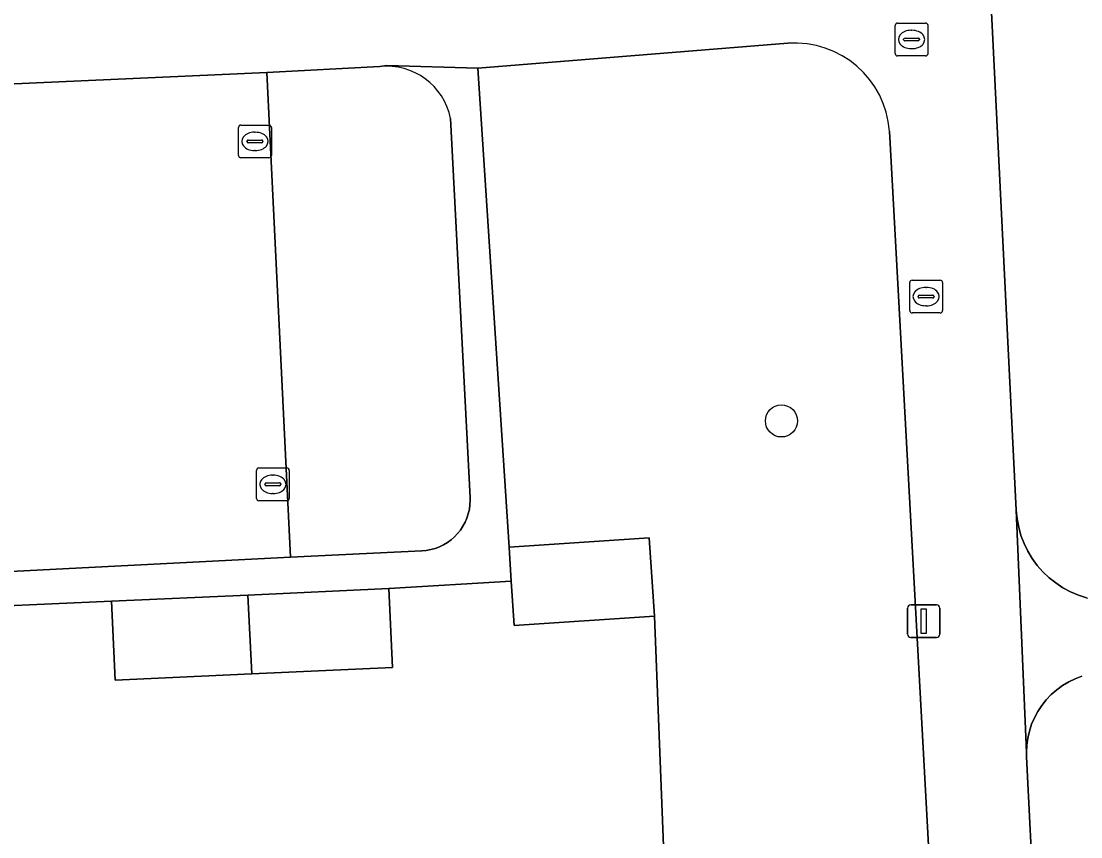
# Model space of a CAD drawing. Extents: x 161084 to 161928, y 385354 to 386522.
# Drawn here: x 161332.38 to 161364.66, y 385646.99 to 385671.84 of the extents above; entities that cross this region are included whole.
import ezdxf

# ---------------------------------------------------------------- set-up
doc = ezdxf.new("R2010")
doc.units = 0
for name, color, linetype in [('IMGEO_Boom', 7, 'Continuous'), ('IMGEO_Erf', 7, 'Continuous'), ('IMGEO_Groenvoorziening', 7, 'Continuous'), ('IMGEO_Hek', 7, 'Continuous'), ('IMGEO_Kolk', 7, 'Continuous'), ('IMGEO_Lichtmast', 7, 'Continuous'), ('IMGEO_Pand', 7, 'Continuous'), ('IMGEO_Parkeervlak_open', 7, 'Continuous'), ('IMGEO_Rijbaan_lokaal_open', 7, 'Continuous'), ('IMGEO_Rioolput', 7, 'Continuous'), ('IMGEO_Voetpad_open', 7, 'Continuous')]:
    doc.layers.add(name, color=color, linetype=linetype)

msp = doc.modelspace()

# ---------------------------------------------------------------- linework, layer by layer
at = {"layer": 'IMGEO_Boom'}
msp.add_circle((161355.54, 385659.662), 0.489, dxfattribs=at)
at = {"layer": 'IMGEO_Erf'}
for points in [[(161358.884, 385733.846), (161362.696, 385656.941), (161362.721, 385656.681), (161362.769, 385656.425), (161362.839, 385656.174), (161362.932, 385655.93), (161363.046, 385655.696), (161363.181, 385655.473), (161363.335, 385655.262), (161363.507, 385655.067), (161363.696, 385654.887), (161363.9, 385654.725), (161364.118, 385654.582), (161364.348, 385654.459), (161364.588, 385654.357), (161364.836, 385654.277), (161365.091, 385654.219), (161365.349, 385654.184), (161365.609, 385654.173), (161365.749, 385654.176), (161379.269, 385654.847), (161388.176, 385655.289)], [(161327.762, 385643.169), (161333.788, 385643.47), (161339.813, 385643.77), (161345.838, 385644.071), (161352.039, 385644.38), (161351.677, 385653.717), (161347.402, 385653.43), (161347.311, 385654.779), (161343.583, 385654.556), (161343.693, 385652.154), (161339.404, 385651.958), (161335.239, 385651.767), (161335.129, 385654.169), (161331.481, 385654.008)]]:
    msp.add_lwpolyline(points, dxfattribs=at)
at = {"layer": 'IMGEO_Groenvoorziening'}
for points in [[(161355.738, 385671.168), (161346.292, 385670.411), (161347.242, 385655.814), (161351.516, 385656.102), (161351.677, 385653.717), (161352.039, 385644.38), (161352.422, 385636.709), (161352.704, 385631.654), (161357.823, 385632.072)], [(161360.647, 385635.203), (161358.834, 385668.49)], [(161364.697, 385651.886), (161364.492, 385651.808), (161364.294, 385651.713), (161364.106, 385651.6), (161363.928, 385651.471), (161363.763, 385651.327), (161363.611, 385651.168), (161363.474, 385650.997), (161363.353, 385650.814), (161363.249, 385650.621), (161363.162, 385650.419), (161363.094, 385650.211), (161363.045, 385649.997), (161363.015, 385649.779), (161363.004, 385649.56), (161363.007, 385649.433), (161363.707, 385635.535), (161364.165, 385626.458), (161364.763, 385614.768)]]:
    msp.add_lwpolyline(points, dxfattribs=at)
msp.add_arc((161355.944, 385668.278), 2.897, 4.1962, 94.085, dxfattribs=at)
at = {"layer": 'IMGEO_Hek'}
msp.add_lwpolyline([(161352.039, 385644.38), (161351.677, 385653.717)], dxfattribs=at)
at = {"layer": 'IMGEO_Kolk'}
for p, q in [((161339.075, 385668.678), (161339.927, 385668.678)), ((161339, 385667.752), (161339, 385668.604)), ((161339.488, 385668.458), (161339.513, 385668.458)), ((161340.001, 385668.604), (161340.001, 385667.752)), ((161339.259, 385668.172), (161339.259, 385668.184)), ((161339.697, 385668.135), (161339.299, 385668.135)), ((161339.302, 385668.221), (161339.7, 385668.221)), ((161339.743, 385668.184), (161339.743, 385668.172)), ((161339.927, 385667.678), (161339.075, 385667.678)), ((161339.511, 385667.898), (161339.486, 385667.898)), ((161359.449, 385663.025), (161359.449, 385663.877)), ((161359.524, 385663.951), (161360.376, 385663.951)), ((161360.45, 385663.877), (161360.45, 385663.025)), ((161359.751, 385663.494), (161360.149, 385663.494)), ((161359.937, 385663.731), (161359.962, 385663.731)), ((161359.708, 385663.445), (161359.708, 385663.457)), ((161360.146, 385663.408), (161359.748, 385663.408)), ((161359.96, 385663.171), (161359.935, 385663.171)), ((161360.192, 385663.457), (161360.192, 385663.445)), ((161360.376, 385662.951), (161359.524, 385662.951)), ((161339.547, 385657.304), (161339.547, 385658.156)), ((161339.622, 385658.23), (161340.474, 385658.23)), ((161340.035, 385658.01), (161340.06, 385658.01)), ((161340.548, 385658.156), (161340.548, 385657.304)), ((161339.806, 385657.724), (161339.806, 385657.736)), ((161340.244, 385657.687), (161339.846, 385657.687)), ((161339.849, 385657.773), (161340.247, 385657.773)), ((161340.29, 385657.736), (161340.29, 385657.724)), ((161340.058, 385657.45), (161340.033, 385657.45)), ((161340.474, 385657.23), (161339.622, 385657.23))]:
    msp.add_line(p, q, dxfattribs=at)
for points in [[(161339.075, 385668.678), (161339.927, 385668.678)], [(161339, 385667.752), (161339, 385668.604)], [(161340.001, 385668.604), (161340.001, 385667.752)], [(161339.927, 385667.678), (161339.075, 385667.678)], [(161359.449, 385663.025), (161359.449, 385663.877)], [(161359.524, 385663.951), (161360.376, 385663.951)], [(161360.45, 385663.877), (161360.45, 385663.025)], [(161360.376, 385662.951), (161359.524, 385662.951)], [(161339.547, 385657.304), (161339.547, 385658.156)], [(161339.622, 385658.23), (161340.474, 385658.23)], [(161340.548, 385658.156), (161340.548, 385657.304)], [(161340.474, 385657.23), (161339.622, 385657.23)]]:
    msp.add_lwpolyline(points, dxfattribs=at)
for centre, radius, start, end in [((161339.077, 385668.602), 0.0765, 91.552, 178.448), ((161339.077, 385668.602), 0.0765, 91.552, 178.448), ((161339.925, 385668.602), 0.0765, 1.552, 88.448), ((161339.925, 385668.602), 0.0765, 1.552, 88.448), ((161339.299, 385668.181), 0.0403, 85.8775, 175.7526), ((161339.296, 385668.171), 0.0366, 178.938, 274.7102), ((161339.7, 385668.178), 0.043, 264.8664, 352.4533), ((161339.704, 385668.183), 0.0386, 1.7309, 96.639), ((161339.077, 385667.754), 0.0765, 181.552, 268.448), ((161339.077, 385667.754), 0.0765, 181.552, 268.448), ((161339.925, 385667.754), 0.0765, 271.552, 358.448), ((161339.925, 385667.754), 0.0765, 271.552, 358.448), ((161359.526, 385663.875), 0.0765, 91.552, 178.448), ((161359.526, 385663.875), 0.0765, 91.552, 178.448), ((161360.374, 385663.875), 0.0765, 1.552, 88.448), ((161360.374, 385663.875), 0.0765, 1.552, 88.448), ((161359.748, 385663.454), 0.0403, 85.8775, 175.7526), ((161360.153, 385663.456), 0.0386, 1.7309, 96.639), ((161359.745, 385663.444), 0.0366, 178.938, 274.7102), ((161360.149, 385663.451), 0.043, 264.8664, 352.4533), ((161359.526, 385663.027), 0.0765, 181.552, 268.448), ((161359.526, 385663.027), 0.0765, 181.552, 268.448), ((161360.374, 385663.027), 0.0765, 271.552, 358.448), ((161360.374, 385663.027), 0.0765, 271.552, 358.448), ((161339.624, 385658.154), 0.0765, 91.552, 178.448), ((161339.624, 385658.154), 0.0765, 91.552, 178.448), ((161340.472, 385658.154), 0.0765, 1.552, 88.448), ((161340.472, 385658.154), 0.0765, 1.552, 88.448), ((161339.846, 385657.733), 0.0403, 85.8775, 175.7526), ((161339.843, 385657.723), 0.0366, 178.938, 274.7102), ((161340.247, 385657.73), 0.043, 264.8664, 352.4533), ((161340.251, 385657.735), 0.0386, 1.7309, 96.639), ((161339.624, 385657.306), 0.0765, 181.552, 268.448), ((161339.624, 385657.306), 0.0765, 181.552, 268.448), ((161340.472, 385657.306), 0.0765, 271.552, 358.448), ((161340.472, 385657.306), 0.0765, 271.552, 358.448)]:
    msp.add_arc(centre, radius, start, end, dxfattribs=at)
for centre, major_axis, ratio, start_param, end_param in [((161339.487, 385668.178), (-0.387, 0.002), 0.722429, 4.712389, 7.853982), ((161339.512, 385668.178), (-0.39, 0.002), 0.717154, 1.570796, 4.712389), ((161359.936, 385663.451), (-0.387, 0.002), 0.722429, 4.712389, 7.853982), ((161359.961, 385663.451), (-0.39, 0.002), 0.717154, 1.570796, 4.712389), ((161340.034, 385657.73), (-0.387, 0.002), 0.722429, 4.712389, 7.853982), ((161340.059, 385657.73), (-0.39, 0.002), 0.717154, 1.570796, 4.712389)]:
    msp.add_ellipse(centre, major_axis=major_axis, ratio=ratio, start_param=start_param, end_param=end_param, dxfattribs=at)
at = {"layer": 'IMGEO_Lichtmast'}
for p, q in [((161359.379, 385653.162), (161359.379, 385653.962)), ((161359.379, 385653.962), (161359.379, 385653.162)), ((161359.479, 385654.062), (161360.269, 385654.062)), ((161360.269, 385654.062), (161359.479, 385654.062)), ((161360.369, 385653.962), (161360.369, 385653.162)), ((161360.369, 385653.162), (161360.369, 385653.962)), ((161360.269, 385653.062), (161359.479, 385653.062)), ((161359.479, 385653.062), (161360.269, 385653.062))]:
    msp.add_line(p, q, dxfattribs=at)
msp.add_lwpolyline([(161359.799, 385653.937), (161359.949, 385653.937), (161359.949, 385653.187), (161359.799, 385653.187), (161359.799, 385653.937)], dxfattribs=at)
for centre, start, end in [((161359.479, 385653.962), 90, 180), ((161359.479, 385653.962), 90, 180), ((161360.269, 385653.962), 0, 90), ((161360.269, 385653.962), 360, 90), ((161359.479, 385653.162), 180, 270), ((161359.479, 385653.162), 180, 270), ((161360.269, 385653.162), 270, 0), ((161360.269, 385653.162), 270, 0)]:
    msp.add_arc(centre, 0.1, start, end, dxfattribs=at)
at = {"layer": 'IMGEO_Pand'}
for points in [[(161347.311, 385654.779), (161347.402, 385653.43), (161351.677, 385653.717), (161351.516, 385656.102), (161347.242, 385655.814)], [(161339.284, 385654.359), (161339.404, 385651.958), (161343.693, 385652.154), (161343.583, 385654.556)], [(161335.129, 385654.169), (161335.239, 385651.767), (161339.404, 385651.958), (161339.284, 385654.359)]]:
    msp.add_lwpolyline(points, close=True, dxfattribs=at)
at = {"layer": 'IMGEO_Parkeervlak_open'}
msp.add_lwpolyline([(161343.309, 385670.461), (161339.868, 385670.281), (161340.58, 385655.511), (161344.583, 385655.704), (161344.721, 385655.717), (161344.857, 385655.742), (161344.991, 385655.779), (161345.12, 385655.827), (161345.245, 385655.887), (161345.364, 385655.959), (161345.476, 385656.04), (161345.58, 385656.131), (161345.676, 385656.231), (161345.762, 385656.339), (161345.839, 385656.455), (161345.905, 385656.576), (161345.959, 385656.704), (161346.002, 385656.835), (161346.034, 385656.97), (161346.053, 385657.107), (161346.059, 385657.246), (161346.057, 385657.333), (161345.461, 385668.879)], dxfattribs=at)
msp.add_arc((161343.516, 385668.488), 1.984, 11.3755, 95.9831, dxfattribs=at)
at = {"layer": 'IMGEO_Rijbaan_lokaal_open'}
msp.add_lwpolyline([(161339.868, 385670.281), (161331.944, 385669.924), (161326.915, 385669.698), (161318.92, 385669.338), (161319.602, 385654.445), (161331.457, 385655.048), (161340.58, 385655.511)], close=True, dxfattribs=at)
at = {"layer": 'IMGEO_Rioolput'}
for p, q in [((161359.005, 385670.858), (161359.005, 385671.71)), ((161359.08, 385671.784), (161359.932, 385671.784)), ((161359.493, 385671.564), (161359.518, 385671.564)), ((161360.006, 385671.71), (161360.006, 385670.858)), ((161359.264, 385671.278), (161359.264, 385671.29)), ((161359.702, 385671.241), (161359.304, 385671.241)), ((161359.307, 385671.327), (161359.705, 385671.327)), ((161359.748, 385671.29), (161359.748, 385671.278)), ((161359.516, 385671.004), (161359.491, 385671.004)), ((161359.932, 385670.784), (161359.08, 385670.784))]:
    msp.add_line(p, q, dxfattribs=at)
for points in [[(161359.005, 385670.858), (161359.005, 385671.71)], [(161359.08, 385671.784), (161359.932, 385671.784)], [(161360.006, 385671.71), (161360.006, 385670.858)], [(161359.932, 385670.784), (161359.08, 385670.784)]]:
    msp.add_lwpolyline(points, dxfattribs=at)
for centre, radius, start, end in [((161359.082, 385671.708), 0.0765, 91.552, 178.448), ((161359.082, 385671.708), 0.0765, 91.552, 178.448), ((161359.93, 385671.708), 0.0765, 1.552, 88.448), ((161359.93, 385671.708), 0.0765, 1.552, 88.448), ((161359.304, 385671.287), 0.0403, 85.8775, 175.7526), ((161359.301, 385671.277), 0.0366, 178.938, 274.7102), ((161359.705, 385671.284), 0.043, 264.8664, 352.4533), ((161359.709, 385671.289), 0.0386, 1.7309, 96.639), ((161359.082, 385670.86), 0.0765, 181.552, 268.448), ((161359.082, 385670.86), 0.0765, 181.552, 268.448), ((161359.93, 385670.86), 0.0765, 271.552, 358.448), ((161359.93, 385670.86), 0.0765, 271.552, 358.448)]:
    msp.add_arc(centre, radius, start, end, dxfattribs=at)
for centre, major_axis, ratio, start_param, end_param in [((161359.492, 385671.284), (-0.387, 0.002), 0.722429, 4.712389, 7.853982), ((161359.517, 385671.284), (-0.39, 0.002), 0.717154, 1.570796, 4.712389)]:
    msp.add_ellipse(centre, major_axis=major_axis, ratio=ratio, start_param=start_param, end_param=end_param, dxfattribs=at)
at = {"layer": 'IMGEO_Voetpad_open'}
for points in [[(161358.834, 385668.49), (161360.647, 385635.203), (161360.656, 385635.14), (161361.092, 385626.358), (161361.09, 385626.303), (161364.165, 385626.458), (161363.707, 385635.535), (161363.007, 385649.433), (161363.004, 385649.56), (161362.696, 385656.941), (161358.884, 385733.846)], [(161331.899, 385672.456), (161331.899, 385671.174), (161331.944, 385669.924), (161339.868, 385670.281), (161343.309, 385670.461), (161343.518, 385670.489), (161346.292, 385670.411), (161355.738, 385671.168)], [(161302.885, 385668.399), (161312.207, 385668.874), (161313.073, 385654.095), (161310.927, 385654.003), (161310.973, 385653.017), (161315.18, 385653.212), (161319.398, 385653.408), (161322.991, 385653.568), (161327.232, 385653.788), (161331.481, 385654.008), (161335.129, 385654.169), (161339.284, 385654.359), (161343.583, 385654.556), (161347.311, 385654.779), (161347.242, 385655.814), (161346.292, 385670.411), (161343.518, 385670.489), (161343.309, 385670.461)], [(161345.461, 385668.879), (161346.057, 385657.333), (161346.059, 385657.246), (161346.053, 385657.107), (161346.034, 385656.97), (161346.002, 385656.835), (161345.959, 385656.704), (161345.905, 385656.576), (161345.839, 385656.455), (161345.762, 385656.339), (161345.676, 385656.231), (161345.58, 385656.131), (161345.476, 385656.04), (161345.364, 385655.959), (161345.245, 385655.887), (161345.12, 385655.827), (161344.991, 385655.779), (161344.857, 385655.742), (161344.721, 385655.717), (161344.583, 385655.704), (161340.58, 385655.511), (161331.457, 385655.048), (161319.602, 385654.445), (161315.736, 385654.239)], [(161364.836, 385654.277), (161364.588, 385654.357), (161364.348, 385654.459), (161364.118, 385654.582), (161363.9, 385654.725), (161363.696, 385654.887), (161363.507, 385655.067), (161363.335, 385655.262), (161363.181, 385655.473), (161363.046, 385655.696), (161362.932, 385655.93), (161362.839, 385656.174), (161362.769, 385656.425), (161362.721, 385656.681), (161362.696, 385656.941), (161363.004, 385649.56), (161363.015, 385649.779), (161363.045, 385649.997), (161363.094, 385650.211), (161363.162, 385650.419), (161363.249, 385650.621), (161363.353, 385650.814), (161363.474, 385650.997), (161363.611, 385651.168), (161363.763, 385651.327), (161363.928, 385651.471), (161364.106, 385651.6), (161364.294, 385651.713), (161364.492, 385651.808), (161364.697, 385651.886)]]:
    msp.add_lwpolyline(points, dxfattribs=at)
for centre, radius, start, end in [((161355.944, 385668.278), 2.897, 4.1962, 94.085), ((161343.516, 385668.488), 1.984, 11.3755, 95.9831)]:
    msp.add_arc(centre, radius, start, end, dxfattribs=at)

doc.saveas('drawing.dxf')
